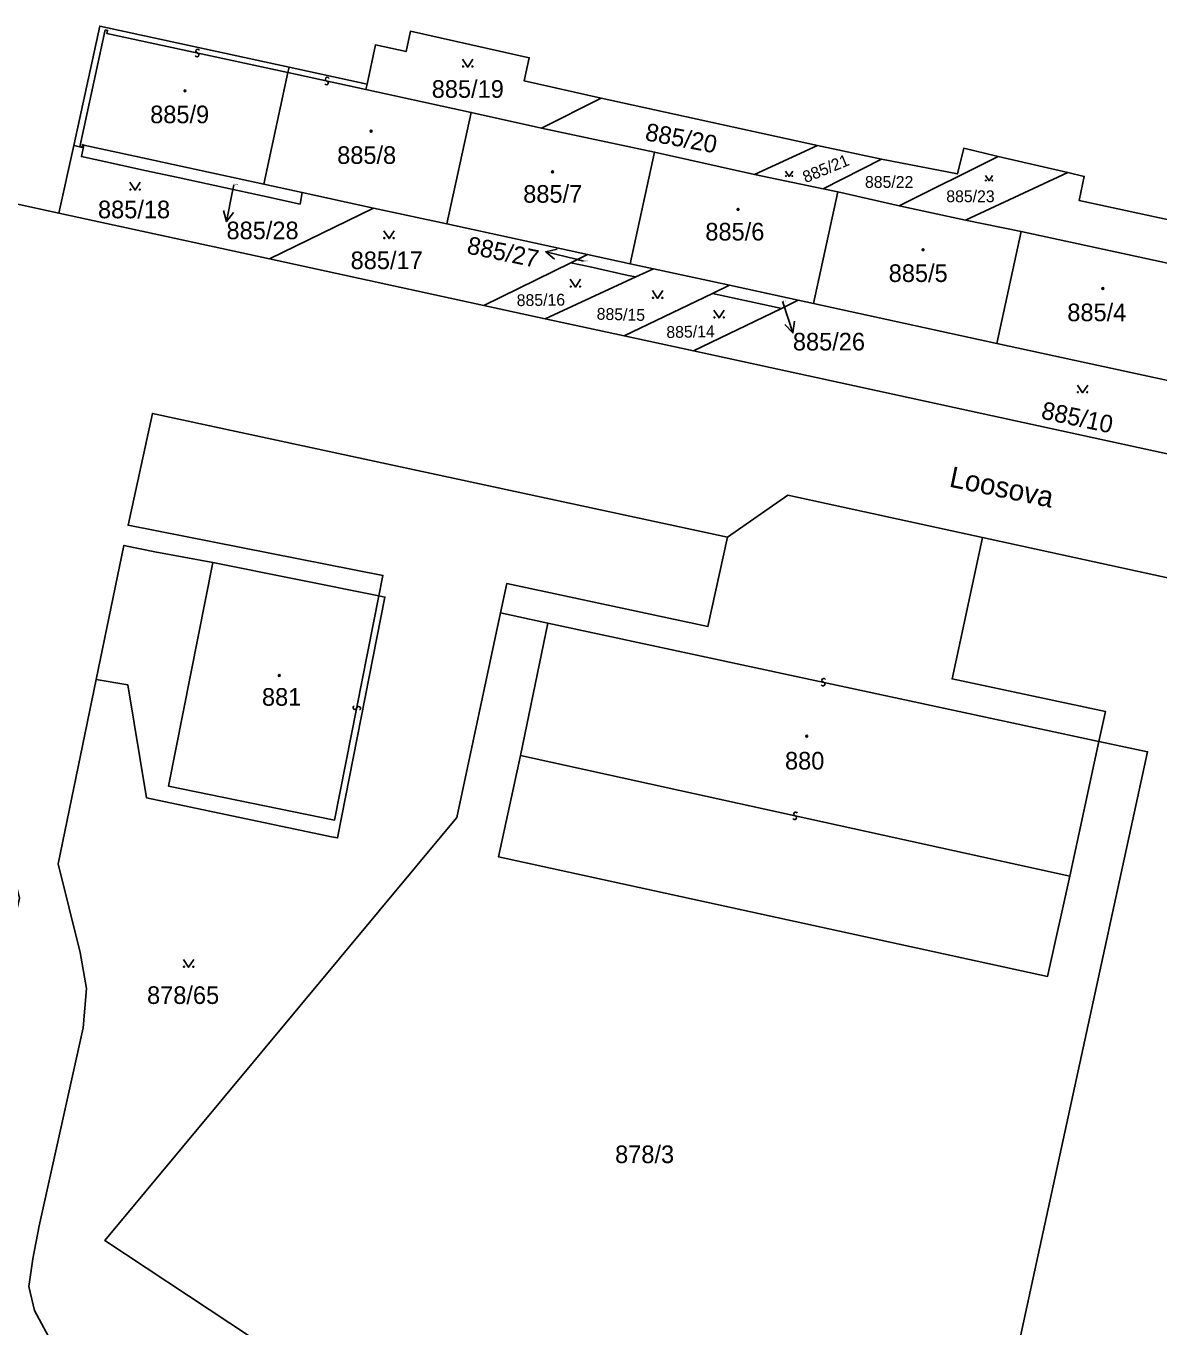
# Model space of a CAD drawing. Extents: x -598233 to -596890, y -1157848 to -1156431.
# Drawn here: x -597169.8 to -597060.6, y -1156778.7 to -1156653.3 of the extents above; entities that cross this region are included whole.
import ezdxf

# ---------------------------------------------------------------- set-up
doc = ezdxf.new("R2010")
doc.units = 0
for name, color, linetype in [('Level 1', 7, 'Continuous'), ('Level 11', 7, 'Continuous'), ('Level 13', 7, 'Continuous'), ('Level 3', 7, 'Continuous'), ('Level 4', 7, 'Continuous'), ('Level 5', 7, 'Continuous'), ('Level 57', 7, 'Continuous'), ('Level 60', 7, 'Continuous')]:
    doc.layers.add(name, color=color, linetype=linetype)

msp = doc.modelspace()

# ---------------------------------------------------------------- linework, layer by layer
at = {"layer": 'Level 1'}
for points in [[(-597165.25, -1156664.84), (-597162.74, -1156653.32), (-597144.48, -1156657.28)], [(-597114.41, -1156660.26), (-597121.83, -1156658.6), (-597121.33, -1156656.38), (-597132.78, -1156653.82), (-597133.2, -1156655.79), (-597136.16, -1156655.14), (-597136.97, -1156658.91)], [(-597144.6, -1156657.81), (-597144.48, -1156657.28)], [(-597136.97, -1156658.91), (-597144.48, -1156657.28)], [(-597146.93, -1156668.55), (-597144.6, -1156657.81)], [(-597136.97, -1156658.91), (-597137.09, -1156659.44)], [(-597126.92, -1156661.64), (-597137.09, -1156659.44)], [(-597120.16, -1156663.16), (-597114.41, -1156660.26)], [(-597114.41, -1156660.26), (-597093.53, -1156664.84)], [(-597129.26, -1156672.4), (-597126.92, -1156661.64)], [(-597120.16, -1156663.16), (-597126.92, -1156661.64)], [(-597109.25, -1156665.47), (-597120.16, -1156663.16)], [(-597165.25, -1156664.84), (-597166.67, -1156671.36)], [(-597164.66, -1156664.97), (-597165.25, -1156664.84)], [(-597164.66, -1156664.97), (-597164.44, -1156665.02), (-597164.39, -1156664.75), (-597164.27, -1156664.8)], [(-597164.27, -1156664.8), (-597164.51, -1156665.9), (-597160.84, -1156666.7), (-597158.4, -1156667.23), (-597155.17, -1156667.93), (-597150.63, -1156668.91), (-597147.04, -1156669.69), (-597143.43, -1156670.48), (-597143.22, -1156669.36)], [(-597164.27, -1156664.8), (-597158.16, -1156666.13), (-597154.93, -1156666.82), (-597146.93, -1156668.55)], [(-597099.6, -1156667.62), (-597093.53, -1156664.84)], [(-597093.53, -1156664.84), (-597087.36, -1156666.15)], [(-597111.59, -1156676.24), (-597109.25, -1156665.47)], [(-597099.6, -1156667.62), (-597109.25, -1156665.47)], [(-597076.12, -1156665.88), (-597079.44, -1156665.1), (-597080.04, -1156667.58), (-597087.36, -1156666.15)], [(-597076.12, -1156665.88), (-597085.66, -1156670.65)], [(-597076.12, -1156665.88), (-597069.39, -1156667.45)], [(-597092.99, -1156669), (-597087.36, -1156666.15)], [(-597146.93, -1156668.55), (-597143.22, -1156669.36)], [(-597092.99, -1156669), (-597099.6, -1156667.62)], [(-597079.26, -1156672.04), (-597069.39, -1156667.45)], [(-597069.39, -1156667.45), (-597067.81, -1156667.82), (-597068.3, -1156670.14), (-597027.5, -1156678.94), (-597026.94, -1156676.31), (-597015.16, -1156678.86), (-597015.75, -1156681.41), (-597003.29, -1156684.2)], [(-597143.22, -1156669.36), (-597136.35, -1156670.86)], [(-597093.91, -1156680.07), (-597091.58, -1156669.3)], [(-597091.58, -1156669.3), (-597092.99, -1156669)], [(-597085.66, -1156670.65), (-597091.58, -1156669.3)], [(-597173.44, -1156681.97), (-597170.79, -1156670.47), (-597166.67, -1156671.36)], [(-597146.37, -1156675.77), (-597136.35, -1156670.86)], [(-597136.35, -1156670.86), (-597129.26, -1156672.4)], [(-597079.26, -1156672.04), (-597085.66, -1156670.65)], [(-597166.67, -1156671.36), (-597146.37, -1156675.77)], [(-597073.9, -1156673.13), (-597079.26, -1156672.04)], [(-597129.26, -1156672.4), (-597115.71, -1156675.34)], [(-597076.24, -1156683.91), (-597073.9, -1156673.13)], [(-597056.22, -1156676.96), (-597073.9, -1156673.13)], [(-597146.37, -1156675.77), (-597125.7, -1156680.25)], [(-597117.33, -1156676.14), (-597115.71, -1156675.34)], [(-597115.71, -1156675.34), (-597111.59, -1156676.24)], [(-597125.7, -1156680.25), (-597117.33, -1156676.14)], [(-597117.33, -1156676.14), (-597115.45, -1156676.54), (-597111.8, -1156677.35), (-597111.06, -1156677.5)], [(-597111.59, -1156676.24), (-597109.36, -1156676.72)], [(-597109.36, -1156676.72), (-597111.06, -1156677.5)], [(-597109.36, -1156676.72), (-597102.03, -1156678.31)], [(-597111.06, -1156677.5), (-597119.8, -1156681.54)], [(-597103.65, -1156679.09), (-597102.03, -1156678.31)], [(-597102.03, -1156678.31), (-597095.4, -1156679.75)], [(-597112.17, -1156683.19), (-597103.65, -1156679.09)], [(-597103.65, -1156679.09), (-597097.73, -1156680.38), (-597097.01, -1156680.53)], [(-597095.4, -1156679.75), (-597097.01, -1156680.53)], [(-597095.4, -1156679.75), (-597093.91, -1156680.07)], [(-597125.7, -1156680.25), (-597119.8, -1156681.54)], [(-597097.01, -1156680.53), (-597105.48, -1156684.64)], [(-597093.91, -1156680.07), (-597076.24, -1156683.91)], [(-597119.8, -1156681.54), (-597112.17, -1156683.19)], [(-597112.17, -1156683.19), (-597105.48, -1156684.64)], [(-597105.48, -1156684.64), (-597033.05, -1156700.36)], [(-597076.24, -1156683.91), (-597058.56, -1156687.74)], [(-597135.83, -1156708.23), (-597135.44, -1156706.27), (-597160.01, -1156701.43), (-597157.67, -1156690.66), (-597102.2, -1156702.59)], [(-597102.2, -1156702.59), (-597096.41, -1156698.53), (-597077.64, -1156702.61)], [(-597163.08, -1156716.29), (-597160.41, -1156703.38), (-597157.43, -1156703.99), (-597151.85, -1156705.01)], [(-597102.2, -1156702.59), (-597104.11, -1156711.2), (-597123.5, -1156707.06), (-597124.1, -1156709.89)], [(-597066.4, -1156722.26), (-597065.78, -1156719.38), (-597080.56, -1156716.24), (-597079.41, -1156710.88), (-597077.64, -1156702.61)], [(-597077.64, -1156702.61), (-597046.35, -1156709.41), (-597046.54, -1156710.43), (-597034.1, -1156712.96)], [(-597151.85, -1156705.01), (-597135.83, -1156708.23)], [(-597163.08, -1156716.29), (-597160.03, -1156716.82), (-597158.22, -1156727.72), (-597140.4, -1156731.45), (-597139.81, -1156731.57), (-597135.24, -1156708.35), (-597135.83, -1156708.23)], [(-597124.1, -1156709.89), (-597128.3, -1156729.59), (-597162.24, -1156770.38), (-597138.16, -1156786.3), (-597119.43, -1156789.67), (-597118.75, -1156786.9), (-597098.05, -1156790.94), (-597097.36, -1156787.89), (-597076.7, -1156792.14)], [(-597119.54, -1156710.87), (-597124.1, -1156709.89)], [(-597122.17, -1156723.64), (-597119.54, -1156710.87)], [(-597121.28, -1156792.67), (-597163.56, -1156783.67), (-597165.77, -1156782.19), (-597167.22, -1156780.46), (-597169.02, -1156777.12), (-597169.59, -1156774.79), (-597169.2, -1156772.12), (-597168.58, -1156768.96), (-597164.34, -1156749.86), (-597164.02, -1156746.08), (-597164.63, -1156742.61), (-597166.76, -1156734.07), (-597163.08, -1156716.29)], [(-597076.7, -1156792.14), (-597061.71, -1156723.27), (-597066.4, -1156722.26)], [(-597066.4, -1156722.26), (-597069.21, -1156735.25)], [(-597069.21, -1156735.25), (-597071.36, -1156744.92), (-597124.29, -1156733.4), (-597122.17, -1156723.64)]]:
    msp.add_lwpolyline(points, dxfattribs=at)
at = {"layer": 'Level 13'}
for centre, start, end in [((-597153.37, -1156656.1), 204.9426, 77.5326), ((-597153.29, -1156655.74), 25.157, 257.255), ((-597140.8, -1156658.44), 24.9125, 257.5025), ((-597140.88, -1156658.8), 205.127, 77.225), ((-597092.93, -1156716.38), 25.275, 257.373), ((-597093.01, -1156716.74), 205.0606, 77.6506), ((-597138.14, -1156719), 116.226, 348.324), ((-597137.78, -1156719.08), 296.0115, 168.6015), ((-597095.73, -1156729.62), 205.0078, 77.1058), ((-597095.65, -1156729.26), 24.7934, 257.3834)]:
    msp.add_arc(centre, 0.184, start, end, dxfattribs=at)
at = {"layer": 'Level 3'}
for points in [[(-597164.66, -1156664.97), (-597162.21, -1156653.69), (-597161.99, -1156653.74), (-597162.06, -1156654.03), (-597144.6, -1156657.81)], [(-597137.09, -1156659.44), (-597144.6, -1156657.81)], [(-597151.85, -1156705.01), (-597156.11, -1156726.59), (-597140.09, -1156729.85), (-597135.83, -1156708.23)], [(-597119.54, -1156710.87), (-597066.4, -1156722.26)], [(-597069.21, -1156735.25), (-597122.17, -1156723.64)]]:
    msp.add_lwpolyline(points, dxfattribs=at)
at = {"layer": 'Level 5'}
for points in [[(-597127.76, -1156656.52), (-597127.26, -1156657.27), (-597126.76, -1156656.52)], [(-597096.61, -1156667.3), (-597096.27, -1156667.81), (-597095.93, -1156667.3)], [(-597159.83, -1156668.38), (-597159.33, -1156669.13), (-597158.83, -1156668.38)], [(-597077.33, -1156667.73), (-597076.99, -1156668.24), (-597076.65, -1156667.73)], [(-597135.35, -1156673.06), (-597134.85, -1156673.81), (-597134.35, -1156673.06)], [(-597117.38, -1156677.73), (-597116.88, -1156678.48), (-597116.38, -1156677.73)], [(-597109.45, -1156678.82), (-597108.95, -1156679.57), (-597108.45, -1156678.82)], [(-597103.53, -1156680.7), (-597103.03, -1156681.45), (-597102.53, -1156680.7)], [(-597068.48, -1156687.92), (-597067.98, -1156688.67), (-597067.48, -1156687.92)], [(-597154.67, -1156743.28), (-597154.17, -1156744.03), (-597153.67, -1156743.28)]]:
    msp.add_lwpolyline(points, dxfattribs=at)
for centre, radius in [((-597127.71, -1156657.22), 0.05), ((-597126.81, -1156657.22), 0.05), ((-597154.52, -1156659.57), 0.09), ((-597154.52, -1156659.57), 0.0521), ((-597136.58, -1156663.45), 0.09), ((-597136.58, -1156663.45), 0.0521), ((-597119.08, -1156667.38), 0.09), ((-597119.08, -1156667.38), 0.0521), ((-597096.58, -1156667.78), 0.034), ((-597095.96, -1156667.78), 0.034), ((-597077.3, -1156668.21), 0.034), ((-597076.68, -1156668.21), 0.034), ((-597159.78, -1156669.08), 0.05), ((-597158.88, -1156669.08), 0.05), ((-597101.2, -1156670.99), 0.09), ((-597101.2, -1156670.99), 0.0521), ((-597135.3, -1156673.76), 0.05), ((-597134.4, -1156673.76), 0.05), ((-597083.36, -1156674.88), 0.09), ((-597083.36, -1156674.88), 0.0521), ((-597117.33, -1156678.43), 0.05), ((-597116.43, -1156678.43), 0.05), ((-597066.02, -1156678.62), 0.09), ((-597066.02, -1156678.62), 0.0521), ((-597109.4, -1156679.52), 0.05), ((-597108.5, -1156679.52), 0.05), ((-597103.48, -1156681.4), 0.05), ((-597102.58, -1156681.4), 0.05), ((-597068.43, -1156688.62), 0.05), ((-597067.53, -1156688.62), 0.05), ((-597145.43, -1156715.92), 0.09), ((-597145.43, -1156715.92), 0.0521), ((-597094.58, -1156721.76), 0.09), ((-597094.58, -1156721.76), 0.0521), ((-597154.62, -1156743.98), 0.05), ((-597153.72, -1156743.98), 0.05)]:
    msp.add_circle(centre, radius, dxfattribs=at)
at = {"layer": 'Level 57'}
for p, q in [((-597149.94, -1156669.23), (-597150.52, -1156672.17)), ((-597149.82, -1156668.63), (-597149.94, -1156669.23)), ((-597116.82, -1156675.8), (-597119.73, -1156675.07)), ((-597116.11, -1156675.97), (-597116.82, -1156675.8)), ((-597096.91, -1156679.88), (-597096.86, -1156680.04)), ((-597096.86, -1156680.04), (-597095.91, -1156682.89))]:
    msp.add_line(p, q, dxfattribs=at)
for points in [[(-597149.83, -1156671.29), (-597150.52, -1156672.17), (-597150.82, -1156671.09)], [(-597118.88, -1156675.8), (-597119.73, -1156675.07), (-597118.64, -1156674.83)], [(-597095.75, -1156681.78), (-597095.91, -1156682.89), (-597096.7, -1156682.1)]]:
    msp.add_lwpolyline(points, dxfattribs=at)
at = {"layer": 'Level 60'}
for points in [[(-597027.5, -1156678.94), (-597068.3, -1156670.14), (-597067.81, -1156667.82), (-597069.39, -1156667.45), (-597076.12, -1156665.88), (-597079.44, -1156665.1), (-597080.04, -1156667.58), (-597087.36, -1156666.15), (-597093.53, -1156664.84), (-597114.41, -1156660.26), (-597121.83, -1156658.6), (-597121.33, -1156656.38), (-597132.78, -1156653.82), (-597133.2, -1156655.79), (-597136.16, -1156655.14), (-597136.97, -1156658.91), (-597144.48, -1156657.28), (-597162.74, -1156653.32), (-597165.25, -1156664.84), (-597166.67, -1156671.36), (-597170.79, -1156670.47)], [(-597179.81, -1156743.78), (-597172.26, -1156745.23), (-597170.47, -1156737.37), (-597173.75, -1156724.16), (-597182.21, -1156722.53), (-597175.94, -1156694.31), (-597173.44, -1156681.97), (-597170.79, -1156670.47), (-597166.67, -1156671.36), (-597146.37, -1156675.77), (-597125.7, -1156680.25), (-597119.8, -1156681.54), (-597112.17, -1156683.19), (-597105.48, -1156684.64), (-597033.05, -1156700.36)], [(-597167.22, -1156780.46), (-597169.02, -1156777.12), (-597169.59, -1156774.79), (-597169.2, -1156772.12), (-597168.58, -1156768.96), (-597164.34, -1156749.86), (-597164.02, -1156746.08), (-597164.63, -1156742.61), (-597166.76, -1156734.07), (-597163.08, -1156716.29), (-597160.03, -1156716.82), (-597158.22, -1156727.72), (-597140.4, -1156731.45), (-597139.81, -1156731.57), (-597135.24, -1156708.35), (-597135.83, -1156708.23), (-597135.44, -1156706.27), (-597160.01, -1156701.43), (-597157.67, -1156690.66), (-597102.2, -1156702.59), (-597104.11, -1156711.2), (-597123.5, -1156707.06), (-597124.1, -1156709.89), (-597128.3, -1156729.59), (-597162.24, -1156770.38), (-597138.16, -1156786.3)], [(-597046.35, -1156709.41), (-597077.64, -1156702.61), (-597096.41, -1156698.53), (-597102.2, -1156702.59), (-597157.67, -1156690.66), (-597160.01, -1156701.43), (-597135.44, -1156706.27), (-597135.83, -1156708.23), (-597151.85, -1156705.01), (-597157.43, -1156703.99), (-597160.41, -1156703.38), (-597163.08, -1156716.29), (-597166.76, -1156734.07), (-597164.63, -1156742.61), (-597164.02, -1156746.08), (-597164.34, -1156749.86), (-597168.58, -1156768.96), (-597169.2, -1156772.12), (-597169.59, -1156774.79), (-597169.02, -1156777.12), (-597167.22, -1156780.46)], [(-597041.75, -1156810.91), (-597075.28, -1156795.94), (-597076.7, -1156792.14), (-597061.71, -1156723.27), (-597066.4, -1156722.26), (-597065.78, -1156719.38), (-597080.56, -1156716.24), (-597079.41, -1156710.88), (-597077.64, -1156702.61), (-597046.35, -1156709.41)]]:
    msp.add_lwpolyline(points, dxfattribs=at)
for points in [[(-597164.44, -1156665.02), (-597164.66, -1156664.97), (-597165.25, -1156664.84), (-597162.74, -1156653.32), (-597144.48, -1156657.28), (-597144.6, -1156657.81), (-597146.93, -1156668.55), (-597154.93, -1156666.82), (-597158.16, -1156666.13), (-597164.27, -1156664.8), (-597164.39, -1156664.75)], [(-597126.92, -1156661.64), (-597137.09, -1156659.44), (-597136.97, -1156658.91), (-597136.16, -1156655.14), (-597133.2, -1156655.79), (-597132.78, -1156653.82), (-597121.33, -1156656.38), (-597121.83, -1156658.6), (-597114.41, -1156660.26), (-597120.16, -1156663.16)], [(-597136.35, -1156670.86), (-597143.22, -1156669.36), (-597146.93, -1156668.55), (-597144.6, -1156657.81), (-597144.48, -1156657.28), (-597136.97, -1156658.91), (-597137.09, -1156659.44), (-597126.92, -1156661.64), (-597129.26, -1156672.4)], [(-597099.6, -1156667.62), (-597109.25, -1156665.47), (-597120.16, -1156663.16), (-597114.41, -1156660.26), (-597093.53, -1156664.84)], [(-597111.59, -1156676.24), (-597115.71, -1156675.34), (-597129.26, -1156672.4), (-597126.92, -1156661.64), (-597120.16, -1156663.16), (-597109.25, -1156665.47)], [(-597164.66, -1156664.97), (-597164.44, -1156665.02), (-597164.39, -1156664.75), (-597164.27, -1156664.8), (-597164.51, -1156665.9), (-597160.84, -1156666.7), (-597158.4, -1156667.23), (-597155.17, -1156667.93), (-597150.63, -1156668.91), (-597147.04, -1156669.69), (-597143.43, -1156670.48), (-597143.22, -1156669.36), (-597136.35, -1156670.86), (-597146.37, -1156675.77), (-597166.67, -1156671.36), (-597165.25, -1156664.84)], [(-597164.51, -1156665.9), (-597164.27, -1156664.8), (-597158.16, -1156666.13), (-597154.93, -1156666.82), (-597146.93, -1156668.55), (-597143.22, -1156669.36), (-597143.43, -1156670.48), (-597147.04, -1156669.69), (-597150.63, -1156668.91), (-597155.17, -1156667.93), (-597158.4, -1156667.23), (-597160.84, -1156666.7)], [(-597093.53, -1156664.84), (-597087.36, -1156666.15), (-597092.99, -1156669), (-597099.6, -1156667.62)], [(-597102.03, -1156678.31), (-597109.36, -1156676.72), (-597111.59, -1156676.24), (-597109.25, -1156665.47), (-597099.6, -1156667.62), (-597092.99, -1156669), (-597091.58, -1156669.3), (-597093.91, -1156680.07), (-597095.4, -1156679.75)], [(-597085.66, -1156670.65), (-597091.58, -1156669.3), (-597092.99, -1156669), (-597087.36, -1156666.15), (-597080.04, -1156667.58), (-597079.44, -1156665.1), (-597076.12, -1156665.88)], [(-597079.26, -1156672.04), (-597085.66, -1156670.65), (-597076.12, -1156665.88), (-597069.39, -1156667.45)], [(-597038.55, -1156680.79), (-597056.22, -1156676.96), (-597073.9, -1156673.13), (-597079.26, -1156672.04), (-597069.39, -1156667.45), (-597067.81, -1156667.82), (-597068.3, -1156670.14), (-597027.5, -1156678.94), (-597026.94, -1156676.31), (-597015.16, -1156678.86), (-597015.75, -1156681.41), (-597003.29, -1156684.2), (-597009.01, -1156687.28), (-597020.91, -1156684.61)], [(-597073.9, -1156673.13), (-597076.24, -1156683.91), (-597093.91, -1156680.07), (-597091.58, -1156669.3), (-597085.66, -1156670.65), (-597079.26, -1156672.04)], [(-597146.37, -1156675.77), (-597136.35, -1156670.86), (-597129.26, -1156672.4), (-597115.71, -1156675.34), (-597117.33, -1156676.14), (-597125.7, -1156680.25)], [(-597056.22, -1156676.96), (-597058.56, -1156687.74), (-597076.24, -1156683.91), (-597073.9, -1156673.13)], [(-597117.33, -1156676.14), (-597115.71, -1156675.34), (-597111.59, -1156676.24), (-597109.36, -1156676.72), (-597111.06, -1156677.5), (-597111.8, -1156677.35), (-597115.45, -1156676.54)], [(-597119.8, -1156681.54), (-597125.7, -1156680.25), (-597117.33, -1156676.14), (-597115.45, -1156676.54), (-597111.8, -1156677.35), (-597111.06, -1156677.5)], [(-597112.17, -1156683.19), (-597119.8, -1156681.54), (-597111.06, -1156677.5), (-597109.36, -1156676.72), (-597102.03, -1156678.31), (-597103.65, -1156679.09)], [(-597102.03, -1156678.31), (-597095.4, -1156679.75), (-597097.01, -1156680.53), (-597097.73, -1156680.38), (-597103.65, -1156679.09)], [(-597105.48, -1156684.64), (-597112.17, -1156683.19), (-597103.65, -1156679.09), (-597097.73, -1156680.38), (-597097.01, -1156680.53)], [(-597033.05, -1156700.36), (-597105.48, -1156684.64), (-597097.01, -1156680.53), (-597095.4, -1156679.75), (-597093.91, -1156680.07), (-597076.24, -1156683.91), (-597058.56, -1156687.74), (-597040.89, -1156691.57), (-597023.59, -1156695.32), (-597025.16, -1156696.16)], [(-597080.56, -1156716.24), (-597065.78, -1156719.38), (-597066.4, -1156722.26), (-597069.21, -1156735.25), (-597071.36, -1156744.92), (-597124.29, -1156733.4), (-597122.17, -1156723.64), (-597119.54, -1156710.87), (-597124.1, -1156709.89), (-597123.5, -1156707.06), (-597104.11, -1156711.2), (-597102.2, -1156702.59), (-597096.41, -1156698.53), (-597077.64, -1156702.61), (-597079.41, -1156710.88)], [(-597160.41, -1156703.38), (-597157.43, -1156703.99), (-597151.85, -1156705.01), (-597135.83, -1156708.23), (-597135.24, -1156708.35), (-597139.81, -1156731.57), (-597140.4, -1156731.45), (-597158.22, -1156727.72), (-597160.03, -1156716.82), (-597163.08, -1156716.29)], [(-597119.43, -1156789.67), (-597138.16, -1156786.3), (-597162.24, -1156770.38), (-597128.3, -1156729.59), (-597124.1, -1156709.89), (-597119.54, -1156710.87), (-597122.17, -1156723.64), (-597124.29, -1156733.4), (-597071.36, -1156744.92), (-597069.21, -1156735.25), (-597066.4, -1156722.26), (-597061.71, -1156723.27), (-597076.7, -1156792.14), (-597097.36, -1156787.89), (-597098.05, -1156790.94), (-597118.75, -1156786.9)]]:
    msp.add_lwpolyline(points, close=True, dxfattribs=at)

# ---------------------------------------------------------------- texts
at = {"layer": 'Level 11'}
msp.add_text('Loosova', height=2, rotation=348.2793, dxfattribs=at).set_placement((-597080.92, -1156697.7))
at = {"layer": 'Level 4'}
for s, height, p in [('885/19', 1.7, (-597130.73, -1156660.24)), ('885/9', 1.7, (-597157.88, -1156662.69)), ('885/8', 1.7, (-597139.85, -1156666.61)), ('885/28', 0.1, (-597149.82, -1156668.63)), ('885/7', 1.7, (-597121.91, -1156670.35)), ('885/22', 1.14, (-597088.96, -1156668.92)), ('885/23', 1.14, (-597081.12, -1156670.3)), ('885/18', 1.7, (-597162.91, -1156671.85)), ('885/6', 1.7, (-597104.35, -1156673.99)), ('885/17', 1.7, (-597138.55, -1156676.75)), ('885/5', 1.7, (-597086.67, -1156677.99)), ('885/26', 0.1, (-597096.91, -1156679.88)), ('885/4', 1.7, (-597069.45, -1156681.77)), ('881', 1.7, (-597147.1, -1156718.83)), ('880', 1.7, (-597096.67, -1156724.98)), ('878/65', 1.7, (-597158.18, -1156747.57)), ('878/3', 1.7, (-597113.05, -1156762.91))]:
    msp.add_text(s, height=height, dxfattribs=at).set_placement(p)
for s, height, rotation, p in [('885/20', 1.7, 349.4182, (-597110.24, -1156664.32)), ('885/21', 1.14, 22.4201, (-597094.68, -1156668.47)), ('885/27', 0.1, 348.3706, (-597116.11, -1156675.97)), ('885/16', 1.14, 0.6984, (-597122.53, -1156680.32)), ('885/15', 1.14, 358.5017, (-597114.84, -1156681.62)), ('885/14', 1.14, 0.9771, (-597108.1, -1156683.39)), ('885/10', 1.7, 347.9495, (-597072.06, -1156691.14))]:
    msp.add_text(s, height=height, rotation=rotation, dxfattribs=at).set_placement(p)
at = {"layer": 'Level 57'}
for s, p in [('885/28', (-597150.52, -1156673.87)), ('885/26', (-597095.91, -1156684.59))]:
    msp.add_text(s, height=1.7, dxfattribs=at).set_placement(p)
msp.add_text('885/27', height=1.7, rotation=348.3706, dxfattribs=at).set_placement((-597127.43, -1156675.23))

doc.saveas('drawing.dxf')
